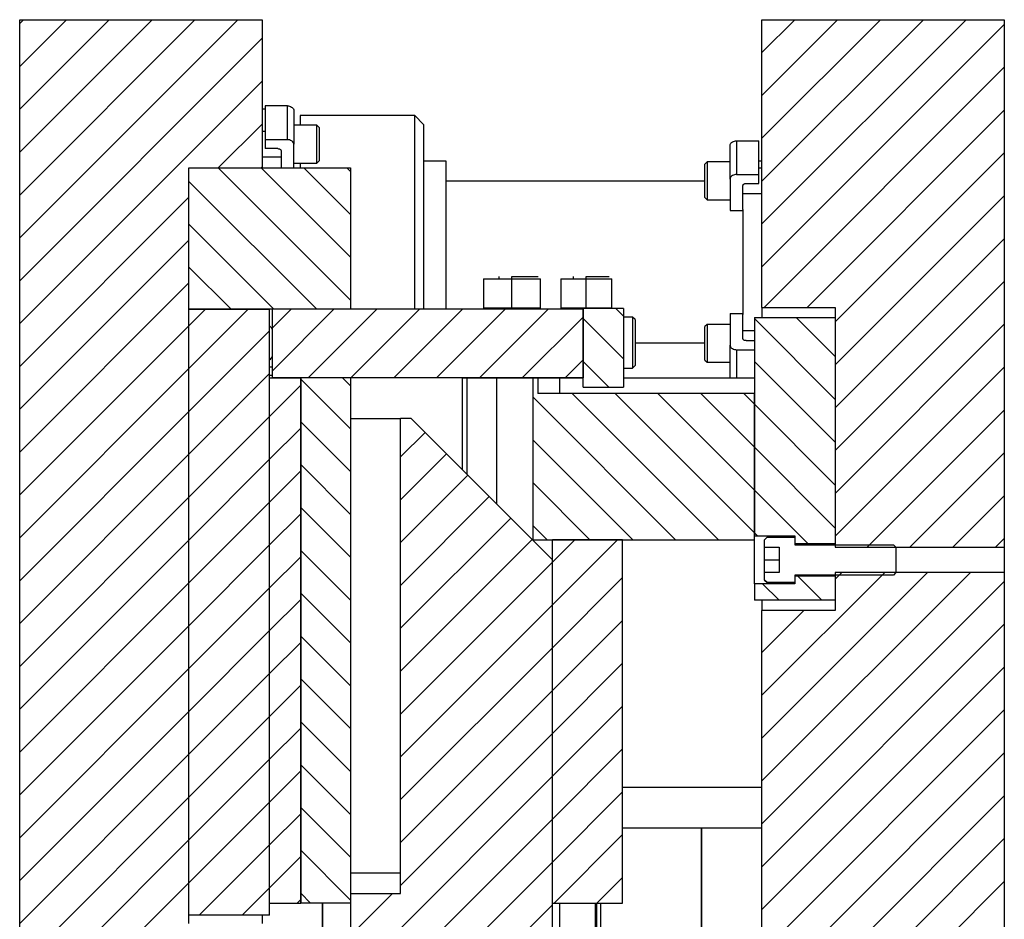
# Model space of a CAD drawing. Header units: inches. Extents: x 3 to 289, y 4 to 291.
# Tile 600 of 634: x 198 to 210, y 175 to 186. Entities that reach past the tile are written whole.
import ezdxf

# ---------------------------------------------------------------- set-up
doc = ezdxf.new("R2010")
doc.units = ezdxf.units.IN
doc.header["$LTSCALE"] = 0.5
doc.header["$MEASUREMENT"] = 0
doc.layers.add('DBU', color=7, linetype='Continuous')

msp = doc.modelspace()

# ---------------------------------------------------------------- linework, layer by layer
at = {"layer": 'DBU', "color": 254, "linetype": 'Continuous'}
for p, q in [((197.805, 186.333), (197.854, 186.382)), ((197.805, 185.803), (198.384, 186.382)), ((197.805, 185.273), (198.914, 186.382)), ((197.805, 184.742), (199.445, 186.382)), ((197.805, 184.212), (199.975, 186.382)), ((197.805, 183.682), (200.505, 186.382)), ((197.805, 186.333), (197.854, 186.382)), ((197.805, 185.803), (198.384, 186.382)), ((197.805, 185.273), (198.914, 186.382)), ((197.805, 184.742), (199.445, 186.382)), ((197.805, 184.212), (199.975, 186.382)), ((197.805, 183.682), (200.505, 186.382)), ((197.805, 186.382), (200.805, 186.382)), ((197.805, 173.552), (197.805, 186.382)), ((200.805, 186.382), (200.805, 184.548)), ((206.993, 185.976), (207.4, 186.382)), ((206.993, 185.445), (207.93, 186.382)), ((206.993, 184.915), (208.46, 186.382)), ((206.993, 184.385), (208.991, 186.382)), ((206.993, 183.854), (209.521, 186.382)), ((206.993, 185.976), (207.4, 186.382)), ((206.993, 185.445), (207.93, 186.382)), ((206.993, 184.915), (208.46, 186.382)), ((206.993, 184.385), (208.991, 186.382)), ((206.993, 183.854), (209.521, 186.382)), ((206.993, 186.382), (209.993, 186.382)), ((206.993, 182.821), (206.993, 186.382)), ((209.993, 186.382), (209.993, 179.852)), ((206.993, 183.324), (209.993, 186.324)), ((206.993, 183.324), (209.993, 186.324)), ((197.805, 183.152), (200.805, 186.152)), ((197.805, 183.152), (200.805, 186.152)), ((207.021, 182.821), (209.993, 185.794)), ((207.021, 182.821), (209.993, 185.794)), ((197.805, 182.621), (200.805, 185.621)), ((197.805, 182.621), (200.805, 185.621)), ((207.551, 182.821), (209.993, 185.263)), ((207.551, 182.821), (209.993, 185.263)), ((200.263, 184.548), (200.805, 185.091)), ((200.263, 184.548), (200.805, 185.091)), ((207.901, 182.641), (209.993, 184.733)), ((207.901, 182.641), (209.993, 184.733)), ((199.899, 175.198), (199.899, 184.548)), ((199.899, 184.548), (200.805, 184.548)), ((200.793, 184.548), (200.805, 184.561)), ((200.793, 184.548), (200.805, 184.561)), ((197.805, 182.091), (199.899, 184.185)), ((197.805, 182.091), (199.899, 184.185)), ((207.901, 182.111), (209.993, 184.203)), ((207.901, 182.111), (209.993, 184.203)), ((197.805, 181.561), (199.899, 183.655)), ((197.805, 181.561), (199.899, 183.655)), ((207.901, 181.58), (209.993, 183.672)), ((207.901, 181.58), (209.993, 183.672)), ((197.805, 181.03), (199.899, 183.124)), ((197.805, 181.03), (199.899, 183.124)), ((207.901, 181.05), (209.993, 183.142)), ((207.901, 181.05), (209.993, 183.142)), ((206.993, 182.821), (207.901, 182.821)), ((206.993, 182.821), (206.993, 182.696)), ((207.901, 182.821), (207.901, 179.852)), ((197.805, 180.5), (199.899, 182.594)), ((197.805, 180.5), (199.899, 182.594)), ((207.901, 180.52), (209.993, 182.612)), ((207.901, 180.52), (209.993, 182.612)), ((197.805, 179.97), (199.899, 182.064)), ((197.805, 179.97), (199.899, 182.064)), ((207.901, 179.989), (209.993, 182.081)), ((207.901, 179.989), (209.993, 182.081)), ((197.805, 179.439), (199.899, 181.533)), ((197.805, 179.439), (199.899, 181.533)), ((208.295, 179.852), (209.993, 181.551)), ((208.295, 179.852), (209.993, 181.551)), ((197.805, 178.909), (199.899, 181.003)), ((197.805, 178.909), (199.899, 181.003)), ((208.825, 179.852), (209.993, 181.021)), ((208.825, 179.852), (209.993, 181.021)), ((197.805, 178.379), (199.899, 180.473)), ((197.805, 178.379), (199.899, 180.473)), ((209.355, 179.852), (209.993, 180.49)), ((209.355, 179.852), (209.993, 180.49)), ((197.805, 177.848), (199.899, 179.942)), ((197.805, 177.848), (199.899, 179.942)), ((209.886, 179.852), (209.993, 179.96)), ((209.886, 179.852), (209.993, 179.96)), ((207.901, 179.852), (209.993, 179.852)), ((209.993, 179.852), (209.993, 179.54)), ((206.993, 178.021), (208.513, 179.54)), ((206.993, 177.49), (209.043, 179.54)), ((206.993, 176.96), (209.573, 179.54)), ((206.993, 178.021), (208.513, 179.54)), ((206.993, 177.49), (209.043, 179.54)), ((206.993, 176.96), (209.573, 179.54)), ((207.901, 179.459), (207.982, 179.54)), ((207.901, 179.459), (207.982, 179.54)), ((209.993, 179.54), (207.901, 179.54)), ((207.901, 179.54), (207.901, 179.071)), ((209.993, 179.54), (209.993, 173.552)), ((197.805, 177.318), (199.899, 179.412)), ((197.805, 177.318), (199.899, 179.412)), ((206.993, 176.43), (209.993, 179.43)), ((206.993, 176.43), (209.993, 179.43)), ((206.993, 179.196), (206.993, 179.071)), ((206.993, 178.551), (207.513, 179.071)), ((206.993, 178.551), (207.513, 179.071)), ((207.901, 179.071), (206.993, 179.071)), ((206.993, 173.552), (206.993, 179.071)), ((197.805, 176.788), (199.899, 178.882)), ((197.805, 176.788), (199.899, 178.882)), ((206.993, 175.899), (209.993, 178.899)), ((206.993, 175.899), (209.993, 178.899)), ((197.805, 176.257), (199.899, 178.351)), ((197.805, 176.257), (199.899, 178.351)), ((206.993, 175.369), (209.993, 178.369)), ((206.993, 175.369), (209.993, 178.369)), ((206.993, 174.839), (209.993, 177.839)), ((206.993, 174.839), (209.993, 177.839)), ((197.805, 175.727), (199.899, 177.821)), ((197.805, 175.727), (199.899, 177.821)), ((197.805, 175.197), (199.899, 177.291)), ((197.805, 175.197), (199.899, 177.291)), ((206.993, 174.308), (209.993, 177.308)), ((206.993, 174.308), (209.993, 177.308)), ((197.805, 174.666), (199.899, 176.76)), ((197.805, 174.666), (199.899, 176.76)), ((206.993, 173.778), (209.993, 176.778)), ((206.993, 173.778), (209.993, 176.778)), ((207.298, 173.552), (209.993, 176.248)), ((207.298, 173.552), (209.993, 176.248)), ((197.805, 174.136), (199.899, 176.23)), ((197.805, 174.136), (199.899, 176.23)), ((197.805, 173.606), (199.899, 175.7)), ((197.805, 173.606), (199.899, 175.7)), ((207.828, 173.552), (209.993, 175.717)), ((207.828, 173.552), (209.993, 175.717)), ((200.805, 175.298), (200.805, 175.198))]:
    msp.add_line(p, q, dxfattribs=at)
at = {"layer": 'DBU', "color": 136, "linetype": 'Continuous'}
for p, q in [((200.844, 185.274), (200.805, 185.274)), ((201.277, 185.195), (201.277, 185.075)), ((202.697, 185.195), (201.277, 185.195)), ((202.697, 182.798), (202.697, 185.195)), ((202.805, 185.086), (202.697, 185.195)), ((202.805, 185.086), (202.805, 182.798)), ((201.277, 184.606), (201.277, 184.548)), ((206.993, 184.632), (206.954, 184.632)), ((206.287, 184.382), (203.086, 184.382)), ((206.757, 184.032), (206.757, 182.732)), ((205.423, 182.382), (206.287, 182.382))]:
    msp.add_line(p, q, dxfattribs=at)
at = {"layer": 'DBU', "color": 2, "linetype": 'Continuous'}
for p, q in [((200.844, 185.314), (200.844, 184.897)), ((201.12, 185.314), (200.844, 185.314)), ((201.12, 185.314), (201.134, 185.314)), ((201.134, 185.314), (201.147, 185.311)), ((201.147, 185.311), (201.159, 185.307)), ((201.159, 185.307), (201.171, 185.301)), ((201.171, 185.301), (201.18, 185.295)), ((201.18, 185.295), (201.188, 185.287)), ((201.188, 185.287), (201.194, 185.278)), ((201.194, 185.278), (201.198, 185.268)), ((201.198, 185.268), (201.199, 185.259)), ((201.199, 185.259), (201.199, 184.841)), ((201.12, 184.897), (200.844, 184.897)), ((200.844, 184.897), (200.844, 184.786)), ((201.134, 184.896), (201.12, 184.897)), ((201.147, 184.894), (201.134, 184.896)), ((201.159, 184.889), (201.147, 184.894)), ((201.002, 184.786), (200.844, 184.786)), ((201.002, 184.786), (201.009, 184.785)), ((201.009, 184.785), (201.015, 184.784)), ((201.015, 184.784), (201.022, 184.782)), ((201.022, 184.782), (201.027, 184.779)), ((201.027, 184.779), (201.032, 184.776)), ((201.032, 184.776), (201.036, 184.772)), ((201.036, 184.772), (201.039, 184.767)), ((201.171, 184.884), (201.159, 184.889)), ((201.18, 184.877), (201.171, 184.884)), ((201.188, 184.869), (201.18, 184.877)), ((201.194, 184.86), (201.188, 184.869)), ((201.198, 184.851), (201.194, 184.86)), ((201.199, 184.841), (201.198, 184.851)), ((201.199, 184.548), (201.199, 184.841)), ((206.6, 184.828), (206.601, 184.838)), ((206.6, 184.41), (206.6, 184.828)), ((206.601, 184.838), (206.604, 184.847)), ((206.604, 184.847), (206.61, 184.856)), ((206.61, 184.856), (206.618, 184.864)), ((206.618, 184.864), (206.628, 184.871)), ((206.628, 184.871), (206.639, 184.876)), ((206.639, 184.876), (206.652, 184.88)), ((206.652, 184.88), (206.665, 184.883)), ((206.665, 184.883), (206.678, 184.884)), ((206.678, 184.884), (206.954, 184.884)), ((206.954, 184.466), (206.954, 184.884)), ((201.039, 184.767), (201.041, 184.762)), ((201.041, 184.762), (201.041, 184.758)), ((201.041, 184.758), (201.041, 184.548)), ((206.601, 184.42), (206.6, 184.41)), ((206.6, 184.41), (206.6, 184.021)), ((206.604, 184.429), (206.601, 184.42)), ((206.61, 184.438), (206.604, 184.429)), ((206.618, 184.446), (206.61, 184.438)), ((206.628, 184.453), (206.618, 184.446)), ((206.639, 184.459), (206.628, 184.453)), ((206.652, 184.463), (206.639, 184.459)), ((206.665, 184.465), (206.652, 184.463)), ((206.678, 184.466), (206.665, 184.465)), ((206.678, 184.466), (206.954, 184.466)), ((206.954, 184.355), (206.954, 184.466)), ((206.757, 184.327), (206.758, 184.332)), ((206.757, 184.032), (206.757, 184.327)), ((206.758, 184.332), (206.76, 184.336)), ((206.76, 184.336), (206.762, 184.341)), ((206.762, 184.341), (206.766, 184.345)), ((206.766, 184.345), (206.771, 184.348)), ((206.771, 184.348), (206.777, 184.351)), ((206.777, 184.351), (206.783, 184.353)), ((206.783, 184.353), (206.79, 184.354)), ((206.79, 184.354), (206.797, 184.355)), ((206.797, 184.355), (206.954, 184.355)), ((206.6, 184.021), (206.757, 184.021)), ((206.6, 182.744), (206.757, 182.744)), ((206.6, 182.744), (206.6, 182.354)), ((206.757, 182.437), (206.757, 182.732)), ((206.6, 181.946), (206.6, 182.354)), ((206.6, 182.354), (206.601, 182.344)), ((206.601, 182.344), (206.604, 182.335)), ((206.604, 182.335), (206.61, 182.326)), ((206.758, 182.433), (206.757, 182.437)), ((206.76, 182.428), (206.758, 182.433)), ((206.762, 182.424), (206.76, 182.428)), ((206.766, 182.42), (206.762, 182.424)), ((206.771, 182.416), (206.766, 182.42)), ((206.777, 182.413), (206.771, 182.416)), ((206.783, 182.411), (206.777, 182.413)), ((206.79, 182.41), (206.783, 182.411)), ((206.797, 182.41), (206.79, 182.41)), ((206.797, 182.41), (206.901, 182.41)), ((206.61, 182.326), (206.618, 182.318)), ((206.618, 182.318), (206.628, 182.311)), ((206.628, 182.311), (206.639, 182.306)), ((206.639, 182.306), (206.652, 182.302)), ((206.652, 182.302), (206.665, 182.299)), ((206.665, 182.299), (206.678, 182.298)), ((206.678, 182.298), (206.901, 182.298)), ((200.934, 181.979), (200.899, 181.979))]:
    msp.add_line(p, q, dxfattribs=at)
at = {"layer": 'DBU', "color": 4, "linetype": 'Continuous'}
for p, q in [((201.12, 184.897), (201.12, 185.314)), ((206.678, 184.884), (206.678, 184.466)), ((203.899, 182.81), (203.899, 183.173)), ((204.819, 182.81), (204.819, 183.173)), ((206.678, 182.298), (206.678, 181.946)), ((202.519, 175.818), (201.899, 175.818))]:
    msp.add_line(p, q, dxfattribs=at)
at = {"layer": 'DBU', "color": 132, "linetype": 'Continuous'}
for p, q in [((201.483, 185.075), (201.199, 185.075)), ((201.483, 184.606), (201.483, 185.075)), ((201.511, 185.047), (201.483, 185.075)), ((201.511, 185.047), (201.511, 184.634)), ((200.844, 184.997), (200.805, 184.997)), ((200.805, 184.684), (201.041, 184.684)), ((201.199, 184.606), (201.483, 184.606)), ((201.483, 184.606), (201.511, 184.634)), ((206.315, 184.622), (206.287, 184.594)), ((206.287, 184.181), (206.287, 184.594)), ((206.315, 184.622), (206.315, 184.153)), ((206.6, 184.622), (206.315, 184.622)), ((206.993, 184.544), (206.954, 184.544)), ((206.287, 184.181), (206.315, 184.153)), ((206.757, 184.231), (206.993, 184.231)), ((206.315, 184.153), (206.6, 184.153)), ((206.315, 182.611), (206.287, 182.583)), ((206.287, 182.17), (206.287, 182.583)), ((206.315, 182.611), (206.315, 182.142)), ((206.6, 182.611), (206.315, 182.611)), ((206.901, 182.533), (206.757, 182.533)), ((206.287, 182.17), (206.315, 182.142)), ((206.315, 182.142), (206.6, 182.142)), ((200.934, 182.08), (200.899, 182.08)), ((207.026, 179.946), (207.057, 179.977)), ((207.057, 179.977), (207.026, 179.946)), ((207.026, 179.852), (207.026, 179.946)), ((207.026, 179.946), (207.026, 179.946)), ((207.057, 179.977), (207.057, 179.977)), ((207.401, 179.977), (207.057, 179.977)), ((207.057, 179.977), (207.401, 179.977)), ((207.401, 179.977), (207.401, 179.884)), ((207.026, 179.852), (207.208, 179.852)), ((207.026, 179.696), (207.026, 179.852)), ((207.208, 179.852), (207.208, 179.54)), ((207.901, 179.884), (207.401, 179.884)), ((207.401, 179.884), (208.62, 179.884)), ((208.62, 179.884), (208.651, 179.852)), ((208.62, 179.884), (208.62, 179.884)), ((208.651, 179.852), (208.651, 179.54)), ((207.026, 179.696), (207.208, 179.696)), ((207.026, 179.54), (207.026, 179.696)), ((207.026, 179.446), (207.026, 179.54)), ((207.208, 179.54), (207.026, 179.54)), ((208.651, 179.54), (208.62, 179.509)), ((207.057, 179.415), (207.026, 179.446)), ((207.026, 179.446), (207.026, 179.446)), ((207.026, 179.446), (207.057, 179.415)), ((207.057, 179.415), (207.401, 179.415)), ((207.057, 179.415), (207.057, 179.415)), ((207.401, 179.415), (207.057, 179.415)), ((207.401, 179.509), (207.901, 179.509)), ((208.62, 179.509), (207.401, 179.509)), ((207.401, 179.509), (207.401, 179.415)), ((208.62, 179.509), (208.62, 179.509)), ((205.269, 176.382), (206.243, 176.382)), ((206.243, 176.382), (206.243, 175.132)), ((204.993, 175.448), (204.993, 175.132))]:
    msp.add_line(p, q, dxfattribs=at)
at = {"layer": 'DBU', "color": 9, "linetype": 'Continuous'}
for p, q in [((199.899, 184.548), (201.899, 184.548)), ((199.899, 182.798), (199.899, 184.548)), ((201.899, 182.911), (200.262, 184.548)), ((201.899, 182.911), (200.262, 184.548)), ((201.899, 183.442), (200.793, 184.548)), ((201.899, 183.442), (200.793, 184.548)), ((201.899, 183.972), (201.323, 184.548)), ((201.899, 183.972), (201.323, 184.548)), ((201.899, 184.502), (201.853, 184.548)), ((201.899, 184.502), (201.853, 184.548)), ((201.899, 184.548), (201.899, 182.798)), ((201.482, 182.798), (199.899, 184.381)), ((201.482, 182.798), (199.899, 184.381)), ((200.952, 182.798), (199.899, 183.851)), ((200.952, 182.798), (199.899, 183.851)), ((200.421, 182.798), (199.899, 183.32)), ((200.421, 182.798), (199.899, 183.32)), ((203.739, 183.173), (203.739, 183.204)), ((203.899, 183.204), (204.222, 183.204)), ((203.899, 183.173), (203.899, 183.204)), ((204.659, 183.173), (204.659, 183.204)), ((204.819, 183.204), (205.103, 183.204)), ((204.819, 183.173), (204.819, 183.204)), ((203.545, 183.173), (203.899, 183.173)), ((203.545, 183.173), (203.545, 182.81)), ((203.899, 183.173), (204.254, 183.173)), ((204.059, 183.173), (204.254, 183.173)), ((204.254, 182.81), (204.254, 183.173)), ((204.504, 183.173), (204.819, 183.173)), ((204.504, 183.173), (204.504, 182.81)), ((204.819, 183.173), (205.134, 183.173)), ((204.979, 183.173), (205.134, 183.173)), ((205.134, 182.81), (205.134, 183.173)), ((199.899, 182.594), (200.104, 182.798)), ((199.899, 182.064), (200.634, 182.798)), ((199.899, 182.594), (200.104, 182.798)), ((199.899, 182.064), (200.634, 182.798)), ((199.899, 182.798), (200.899, 182.798)), ((199.899, 175.298), (199.899, 182.798)), ((201.899, 182.798), (199.899, 182.798)), ((200.899, 175.298), (200.899, 182.798)), ((200.934, 182.568), (201.164, 182.798)), ((200.934, 182.038), (201.695, 182.798)), ((200.934, 182.568), (201.164, 182.798)), ((200.934, 182.038), (201.695, 182.798)), ((200.934, 181.948), (200.934, 182.798)), ((204.779, 182.798), (200.934, 182.798)), ((201.375, 181.948), (202.225, 182.798)), ((201.375, 181.948), (202.225, 182.798)), ((201.905, 181.948), (202.755, 182.798)), ((201.905, 181.948), (202.755, 182.798)), ((202.436, 181.948), (203.286, 182.798)), ((202.436, 181.948), (203.286, 182.798)), ((202.966, 181.948), (203.816, 182.798)), ((202.966, 181.948), (203.816, 182.798)), ((203.496, 181.948), (204.346, 182.798)), ((203.496, 181.948), (204.346, 182.798)), ((203.899, 182.81), (203.545, 182.81)), ((204.254, 182.81), (203.899, 182.81)), ((204.027, 181.948), (204.779, 182.701)), ((204.027, 181.948), (204.779, 182.701)), ((204.819, 182.81), (204.504, 182.81)), ((204.779, 181.836), (204.779, 182.806)), ((205.279, 182.806), (204.779, 182.806)), ((204.779, 182.798), (204.779, 181.948)), ((205.134, 182.81), (204.819, 182.81)), ((205.279, 182.713), (205.186, 182.806)), ((205.279, 182.713), (205.186, 182.806)), ((205.279, 182.806), (205.279, 181.836)), ((205.391, 182.701), (205.279, 182.701)), ((205.391, 182.701), (205.391, 182.071)), ((205.423, 182.67), (205.391, 182.701)), ((205.279, 182.183), (204.779, 182.683)), ((205.279, 182.183), (204.779, 182.683)), ((205.423, 182.67), (205.423, 182.103)), ((206.901, 182.696), (206.901, 179.993)), ((206.901, 182.696), (207.901, 182.696)), ((207.901, 181.682), (206.901, 182.682)), ((207.901, 181.682), (206.901, 182.682)), ((207.901, 182.213), (207.418, 182.696)), ((207.901, 182.213), (207.418, 182.696)), ((207.901, 182.696), (207.901, 179.899)), ((199.899, 181.533), (200.899, 182.533)), ((199.899, 181.533), (200.899, 182.533)), ((204.557, 181.948), (204.779, 182.171)), ((204.557, 181.948), (204.779, 182.171)), ((205.096, 181.836), (204.779, 182.153)), ((205.096, 181.836), (204.779, 182.153)), ((205.391, 182.071), (205.423, 182.103)), ((207.901, 181.152), (206.901, 182.152)), ((207.901, 181.152), (206.901, 182.152)), ((199.899, 181.003), (200.899, 182.003)), ((199.899, 181.003), (200.899, 182.003)), ((205.279, 182.071), (205.391, 182.071)), ((200.899, 175.448), (200.899, 181.948)), ((200.899, 181.948), (201.284, 181.948)), ((200.899, 181.473), (201.284, 181.858)), ((200.899, 181.473), (201.284, 181.858)), ((204.779, 181.948), (200.934, 181.948)), ((201.284, 175.448), (201.284, 181.948)), ((201.899, 181.948), (201.284, 181.948)), ((201.284, 181.948), (201.284, 175.448)), ((201.899, 181.32), (201.284, 181.935)), ((201.899, 181.32), (201.284, 181.935)), ((201.899, 181.851), (201.802, 181.948)), ((201.899, 181.851), (201.802, 181.948)), ((201.899, 181.948), (201.899, 175.448)), ((203.281, 181.946), (203.281, 180.816)), ((203.341, 181.946), (203.281, 181.946)), ((203.341, 181.946), (203.341, 180.756)), ((203.708, 181.946), (203.341, 181.946)), ((203.708, 181.946), (203.708, 180.39)), ((204.159, 181.946), (203.708, 181.946)), ((204.161, 181.946), (204.159, 181.946)), ((204.161, 179.946), (204.161, 181.946)), ((204.221, 181.946), (204.161, 181.946)), ((204.221, 181.946), (204.221, 181.756)), ((204.486, 181.946), (204.222, 181.946)), ((204.399, 181.948), (204.399, 181.946)), ((204.486, 181.946), (204.486, 181.756)), ((204.779, 181.946), (204.486, 181.946)), ((206.901, 181.946), (205.279, 181.946)), ((206.901, 181.756), (204.221, 181.756)), ((206.455, 179.946), (204.645, 181.756)), ((206.455, 179.946), (204.645, 181.756)), ((204.779, 181.836), (205.279, 181.836)), ((206.901, 180.031), (205.176, 181.756)), ((206.901, 180.031), (205.176, 181.756)), ((206.901, 180.561), (205.706, 181.756)), ((206.901, 180.561), (205.706, 181.756)), ((206.901, 181.091), (206.236, 181.756)), ((206.901, 181.091), (206.236, 181.756)), ((206.901, 181.622), (206.767, 181.756)), ((206.901, 181.622), (206.767, 181.756)), ((206.901, 179.946), (206.901, 181.756)), ((205.925, 179.946), (204.161, 181.71)), ((205.925, 179.946), (204.161, 181.71)), ((207.901, 180.622), (206.901, 181.622)), ((207.901, 180.622), (206.901, 181.622)), ((199.899, 180.473), (200.899, 181.473)), ((199.899, 180.473), (200.899, 181.473)), ((201.899, 180.79), (201.284, 181.405)), ((201.899, 180.79), (201.284, 181.405)), ((201.899, 181.448), (202.519, 181.448)), ((202.649, 181.448), (202.519, 181.448)), ((202.519, 175.568), (202.519, 181.448)), ((202.649, 181.448), (204.399, 179.698)), ((200.899, 180.942), (201.284, 181.327)), ((200.899, 180.942), (201.284, 181.327)), ((202.519, 180.971), (202.823, 181.275)), ((202.519, 180.971), (202.823, 181.275)), ((205.395, 179.946), (204.161, 181.18)), ((205.395, 179.946), (204.161, 181.18)), ((202.519, 180.441), (203.088, 181.01)), ((202.519, 180.441), (203.088, 181.01)), ((207.901, 180.091), (206.901, 181.091)), ((207.901, 180.091), (206.901, 181.091)), ((199.899, 179.942), (200.899, 180.942)), ((199.899, 179.942), (200.899, 180.942)), ((201.899, 180.26), (201.284, 180.875)), ((201.899, 180.26), (201.284, 180.875)), ((200.899, 180.412), (201.284, 180.797)), ((200.899, 180.412), (201.284, 180.797)), ((202.519, 179.911), (203.353, 180.744)), ((202.519, 179.911), (203.353, 180.744)), ((204.864, 179.946), (204.161, 180.649)), ((204.864, 179.946), (204.161, 180.649)), ((207.563, 179.899), (206.901, 180.561)), ((207.563, 179.899), (206.901, 180.561)), ((199.899, 179.412), (200.899, 180.412)), ((199.899, 179.412), (200.899, 180.412)), ((202.519, 179.38), (203.618, 180.479)), ((202.519, 179.38), (203.618, 180.479)), ((200.899, 179.882), (201.284, 180.267)), ((200.899, 179.882), (201.284, 180.267)), ((201.899, 179.729), (201.284, 180.344)), ((201.899, 179.729), (201.284, 180.344)), ((202.519, 178.85), (203.883, 180.214)), ((202.519, 178.85), (203.883, 180.214)), ((204.334, 179.946), (204.161, 180.119)), ((204.334, 179.946), (204.161, 180.119)), ((206.939, 179.993), (206.901, 180.031)), ((206.939, 179.993), (206.901, 180.031)), ((202.519, 178.32), (204.149, 179.949)), ((202.519, 178.32), (204.149, 179.949)), ((204.161, 179.946), (204.151, 179.946)), ((204.161, 179.946), (206.901, 179.946)), ((204.399, 179.669), (204.676, 179.946)), ((204.399, 179.139), (205.207, 179.946)), ((204.399, 179.669), (204.676, 179.946)), ((204.399, 179.139), (205.207, 179.946)), ((205.269, 179.946), (204.399, 179.946)), ((204.399, 175.448), (204.399, 179.946)), ((205.269, 175.448), (205.269, 179.946)), ((206.901, 179.993), (207.401, 179.993)), ((206.901, 179.399), (206.901, 179.946)), ((207.401, 179.993), (207.401, 179.899)), ((207.401, 179.899), (207.901, 179.899)), ((199.899, 178.882), (200.899, 179.882)), ((199.899, 178.882), (200.899, 179.882)), ((201.899, 179.199), (201.284, 179.814)), ((201.899, 179.199), (201.284, 179.814)), ((200.899, 179.351), (201.284, 179.736)), ((200.899, 179.351), (201.284, 179.736)), ((202.519, 177.789), (204.399, 179.669)), ((202.519, 177.789), (204.399, 179.669)), ((204.399, 174.698), (204.399, 179.698)), ((204.399, 178.609), (205.269, 179.479)), ((204.399, 178.609), (205.269, 179.479)), ((207.901, 179.493), (207.401, 179.493)), ((207.401, 179.493), (207.401, 179.399)), ((207.736, 179.196), (207.439, 179.493)), ((207.736, 179.196), (207.439, 179.493)), ((207.901, 179.493), (207.901, 179.196)), ((199.899, 178.351), (200.899, 179.351)), ((199.899, 178.351), (200.899, 179.351)), ((207.401, 179.399), (206.901, 179.399)), ((206.901, 179.399), (206.901, 179.196)), ((207.205, 179.196), (207.002, 179.399)), ((207.205, 179.196), (207.002, 179.399)), ((200.899, 178.821), (201.284, 179.206)), ((200.899, 178.821), (201.284, 179.206)), ((201.899, 178.669), (201.284, 179.284)), ((201.899, 178.669), (201.284, 179.284)), ((207.901, 179.196), (206.901, 179.196)), ((202.519, 177.259), (204.399, 179.139)), ((202.519, 177.259), (204.399, 179.139)), ((204.399, 178.078), (205.269, 178.948)), ((204.399, 178.078), (205.269, 178.948)), ((199.899, 177.821), (200.899, 178.821)), ((199.899, 177.821), (200.899, 178.821)), ((201.899, 178.138), (201.284, 178.753)), ((201.899, 178.138), (201.284, 178.753)), ((200.899, 178.291), (201.284, 178.676)), ((200.899, 178.291), (201.284, 178.676)), ((202.519, 176.729), (204.399, 178.609)), ((202.519, 176.729), (204.399, 178.609)), ((204.399, 177.548), (205.269, 178.418)), ((204.399, 177.548), (205.269, 178.418)), ((199.899, 177.291), (200.899, 178.291)), ((199.899, 177.291), (200.899, 178.291)), ((201.899, 177.608), (201.284, 178.223)), ((201.899, 177.608), (201.284, 178.223)), ((200.899, 177.76), (201.284, 178.145)), ((200.899, 177.76), (201.284, 178.145)), ((202.519, 176.198), (204.399, 178.078)), ((202.519, 176.198), (204.399, 178.078)), ((204.399, 177.018), (205.269, 177.888)), ((204.399, 177.018), (205.269, 177.888)), ((199.899, 176.76), (200.899, 177.76)), ((199.899, 176.76), (200.899, 177.76)), ((200.899, 177.23), (201.284, 177.615)), ((200.899, 177.23), (201.284, 177.615)), ((201.899, 177.078), (201.284, 177.693)), ((201.899, 177.078), (201.284, 177.693)), ((202.519, 175.668), (204.399, 177.548)), ((202.519, 175.668), (204.399, 177.548)), ((204.399, 176.487), (205.269, 177.357)), ((204.399, 176.487), (205.269, 177.357)), ((199.899, 176.23), (200.899, 177.23)), ((199.899, 176.23), (200.899, 177.23)), ((201.899, 176.547), (201.284, 177.162)), ((201.899, 176.547), (201.284, 177.162)), ((200.899, 176.7), (201.284, 177.085)), ((200.899, 176.7), (201.284, 177.085)), ((202.08, 174.698), (204.399, 177.018)), ((202.08, 174.698), (204.399, 177.018)), ((205.269, 176.882), (206.993, 176.882)), ((204.399, 175.957), (205.269, 176.827)), ((204.399, 175.957), (205.269, 176.827)), ((199.899, 175.7), (200.899, 176.7)), ((199.899, 175.7), (200.899, 176.7)), ((201.899, 176.017), (201.284, 176.632)), ((201.899, 176.017), (201.284, 176.632)), ((200.899, 176.169), (201.284, 176.554)), ((200.899, 176.169), (201.284, 176.554)), ((202.61, 174.698), (204.399, 176.487)), ((202.61, 174.698), (204.399, 176.487)), ((206.243, 175.132), (206.243, 176.382)), ((206.243, 176.382), (206.993, 176.382)), ((204.421, 175.448), (205.269, 176.297)), ((204.421, 175.448), (205.269, 176.297)), ((200.028, 175.298), (200.899, 176.169)), ((200.028, 175.298), (200.899, 176.169)), ((200.899, 175.639), (201.284, 176.024)), ((200.899, 175.639), (201.284, 176.024)), ((201.899, 175.487), (201.284, 176.102)), ((201.899, 175.487), (201.284, 176.102)), ((203.14, 174.698), (204.399, 175.957)), ((203.14, 174.698), (204.399, 175.957)), ((204.951, 175.448), (205.269, 175.766)), ((204.951, 175.448), (205.269, 175.766)), ((200.559, 175.298), (200.899, 175.639)), ((200.559, 175.298), (200.899, 175.639)), ((201.407, 175.448), (201.284, 175.571)), ((201.407, 175.448), (201.284, 175.571)), ((201.899, 175.048), (202.42, 175.568)), ((201.899, 175.048), (202.42, 175.568)), ((201.899, 175.568), (202.519, 175.568)), ((201.899, 175.568), (201.899, 174.698)), ((200.899, 175.448), (201.284, 175.448)), ((201.239, 175.448), (201.284, 175.494)), ((201.239, 175.448), (201.284, 175.494)), ((201.899, 175.448), (201.284, 175.448)), ((201.555, 175.132), (201.555, 175.448)), ((201.555, 175.448), (201.555, 175.132)), ((203.671, 174.698), (204.399, 175.427)), ((203.671, 174.698), (204.399, 175.427)), ((204.399, 175.448), (205.269, 175.448)), ((204.931, 175.132), (204.931, 175.448)), ((204.946, 175.448), (204.946, 175.132)), ((200.899, 175.298), (199.899, 175.298))]:
    msp.add_line(p, q, dxfattribs=at)
at = {"layer": 'DBU', "color": 96, "linetype": 'Continuous'}
for p, q in [((203.086, 184.632), (202.805, 184.632)), ((203.086, 182.798), (203.086, 184.632))]:
    msp.add_line(p, q, dxfattribs=at)
at = {"layer": 'DBU', "color": 190, "linetype": 'Continuous'}
msp.add_line((204.493, 175.132), (204.493, 175.448), dxfattribs=at)
at = {"layer": 'DBU', "color": 136, "linetype": 'Continuous'}
for start, end in [(36.4115, 46.9404), (313.0596, 323.5885)]:
    msp.add_arc((200.703, 182.382), 0.287, start, end, dxfattribs=at)

doc.saveas('drawing.dxf')
